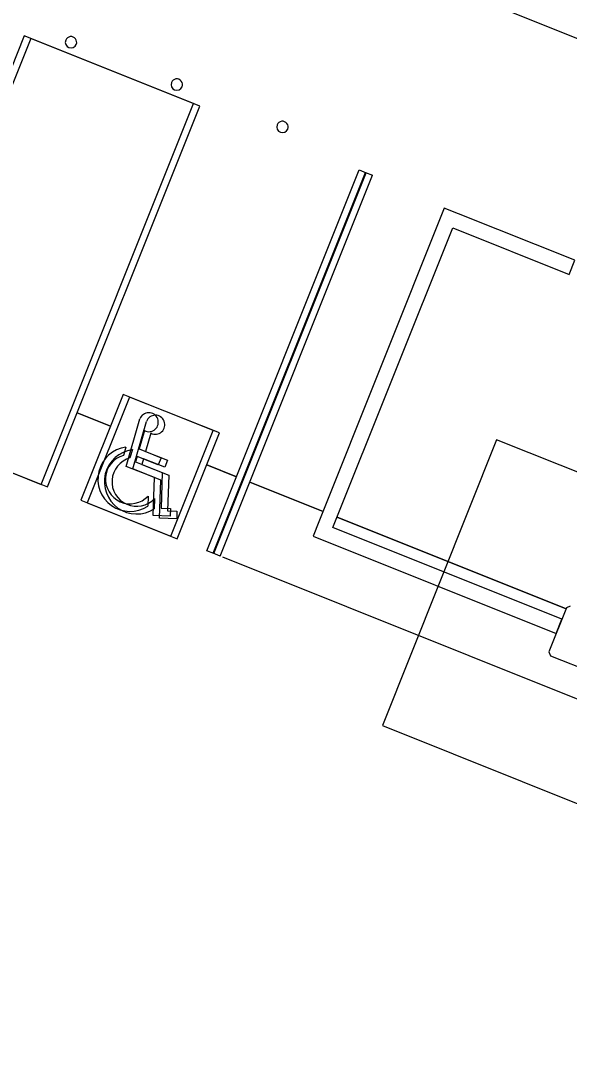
# Model space of a CAD drawing. Extents: x 468143 to 491361, y 1438528 to 1468730.
# Drawn here: x 488862.84 to 488886.94, y 1467175.09 to 1467220.36 of the extents above; entities that cross this region are included whole.
import ezdxf

# ---------------------------------------------------------------- set-up
doc = ezdxf.new("R2010")
doc.units = 0
doc.layers.add('Xreference_dp', color=7, linetype='Continuous')

msp = doc.modelspace()

# ---------------------------------------------------------------- linework, layer by layer
at = {"layer": 'Xreference_dp'}
for p, q in [((488863.003, 1467219.69), (488856.317, 1467202.978)), ((488863.286, 1467219.579), (488856.6, 1467202.867)), ((488870.431, 1467216.719), (488863.003, 1467219.69)), ((488870.714, 1467216.608), (488863.286, 1467219.579)), ((488863.745, 1467200.006), (488870.431, 1467216.719)), ((488864.028, 1467199.895), (488870.714, 1467216.608)), ((488871.018, 1467197.097), (488877.704, 1467213.809)), ((488871.301, 1467196.986), (488877.987, 1467213.698)), ((488871.327, 1467196.973), (488878.013, 1467213.685)), ((488871.61, 1467196.862), (488878.296, 1467213.574)), ((488877.704, 1467213.809), (488878.013, 1467213.685)), ((488877.987, 1467213.698), (488878.296, 1467213.574)), ((488881.443, 1467212.132), (488875.933, 1467198.36)), ((488882.061, 1467211.884), (488881.443, 1467212.132)), ((488887.168, 1467209.841), (488882.061, 1467211.884)), ((488876.552, 1467198.112), (488881.814, 1467211.265)), ((488881.814, 1467211.265), (488886.92, 1467209.222)), ((488886.92, 1467209.222), (488887.168, 1467209.841)), ((488867.343, 1467203.952), (488865.486, 1467199.31)), ((488871.289, 1467202.373), (488867.343, 1467203.952)), ((488867.626, 1467203.841), (488865.769, 1467199.199)), ((488871.572, 1467202.263), (488867.626, 1467203.841)), ((488865.327, 1467203.141), (488866.785, 1467202.558)), ((488866.785, 1467202.558), (488865.327, 1467203.141)), ((488856.317, 1467202.978), (488863.745, 1467200.006)), ((488856.6, 1467202.867), (488864.028, 1467199.895)), ((488867.483, 1467200.8), (488868.081, 1467202.88)), ((488867.766, 1467200.69), (488868.364, 1467202.77)), ((488868.28, 1467202.367), (488868.049, 1467201.561)), ((488868.564, 1467202.256), (488868.332, 1467201.451)), ((488869.432, 1467197.731), (488871.289, 1467202.373)), ((488869.715, 1467197.62), (488871.572, 1467202.263)), ((488867.465, 1467201.642), (488867.361, 1467201.282)), ((488868.147, 1467202.013), (488868.175, 1467202.002)), ((488868.175, 1467202.002), (488868.147, 1467202.013)), ((488883.743, 1467201.962), (488878.729, 1467189.428)), ((488891.248, 1467198.959), (488883.743, 1467201.962)), ((488867.748, 1467201.532), (488867.644, 1467201.171)), ((488867.956, 1467201.239), (488867.887, 1467200.998)), ((488868.885, 1467200.868), (488867.956, 1467201.239)), ((488868.049, 1467201.561), (488869.008, 1467201.177)), ((488868.332, 1467201.451), (488869.292, 1467201.067)), ((488869.008, 1467201.177), (488868.885, 1467200.868)), ((488868.721, 1467200.305), (488867.483, 1467200.8)), ((488867.887, 1467200.998), (488869.062, 1467200.528)), ((488868.239, 1467201.129), (488868.17, 1467200.887)), ((488868.17, 1467200.887), (488869.346, 1467200.417)), ((488869.168, 1467200.757), (488868.239, 1467201.129)), ((488869.292, 1467201.067), (488869.168, 1467200.757)), ((488871.013, 1467200.866), (488872.317, 1467200.345)), ((488872.317, 1467200.345), (488871.013, 1467200.866)), ((488869.004, 1467200.194), (488867.766, 1467200.69)), ((488868.662, 1467198.64), (488868.721, 1467200.305)), ((488869.062, 1467200.528), (488869.007, 1467198.961)), ((488869.346, 1467200.417), (488869.29, 1467198.85)), ((488868.945, 1467198.529), (488869.004, 1467200.194)), ((488872.909, 1467200.108), (488876.119, 1467198.824)), ((488876.119, 1467198.824), (488872.909, 1467200.108)), ((488868.442, 1467199.497), (488868.427, 1467199.052)), ((488868.725, 1467199.386), (488868.71, 1467198.941)), ((488865.486, 1467199.31), (488869.432, 1467197.731)), ((488865.769, 1467199.199), (488869.715, 1467197.62)), ((488869.007, 1467198.961), (488869.423, 1467198.946)), ((488869.423, 1467198.946), (488869.412, 1467198.613)), ((488869.412, 1467198.613), (488868.662, 1467198.64)), ((488869.695, 1467198.502), (488868.945, 1467198.529)), ((488869.29, 1467198.85), (488869.707, 1467198.835)), ((488869.707, 1467198.835), (488869.695, 1467198.502)), ((488876.738, 1467198.576), (488886.796, 1467194.552)), ((488886.796, 1467194.552), (488876.738, 1467198.576)), ((488875.933, 1467198.36), (488875.685, 1467197.741)), ((488886.61, 1467194.088), (488876.552, 1467198.112)), ((488875.685, 1467197.741), (488886.362, 1467193.469)), ((488871.327, 1467196.973), (488871.018, 1467197.097)), ((488871.61, 1467196.862), (488871.301, 1467196.986)), ((488871.705, 1467196.824), (489040.048, 1467129.477)), ((488886.807, 1467194.588), (488886.033, 1467192.654)), ((488886.969, 1467194.658), (488886.807, 1467194.588)), ((488886.362, 1467193.469), (488886.61, 1467194.088)), ((488886.033, 1467192.654), (488886.103, 1467192.491)), ((488886.103, 1467192.491), (488888.037, 1467191.717)), ((488878.729, 1467189.428), (488891.263, 1467184.413))]:
    msp.add_line(p, q, dxfattribs=at)
msp.add_lwpolyline([(488933.248, 1466863.33), (489049.763, 1467154.57), (489049.763, 1467154.57), (488857.891, 1467231.33)], dxfattribs=at)
for centre, radius, start, end in [((488865.055, 1467219.406), 0.25, 158.1955, 338.1955), ((488865.055, 1467219.406), 0.25, 338.1955, 158.1955), ((488869.698, 1467217.549), 0.25, 158.1955, 338.1955), ((488869.698, 1467217.549), 0.25, 338.1955, 158.1955), ((488874.34, 1467215.691), 0.25, 158.1955, 338.1955), ((488874.34, 1467215.691), 0.25, 338.1955, 158.1955), ((488868.472, 1467202.737), 0.417, 242.5671, 159.879), ((488868.756, 1467202.626), 0.417, 242.5671, 159.879), ((488867.652, 1467200.238), 1.417, 97.5926, 303.1336), ((488867.935, 1467200.127), 1.417, 97.5926, 303.1336), ((488867.652, 1467200.238), 1.083, 105.577, 316.8265), ((488867.935, 1467200.127), 1.083, 105.577, 316.8265)]:
    msp.add_arc(centre, radius, start, end, dxfattribs=at)

doc.saveas('drawing.dxf')
